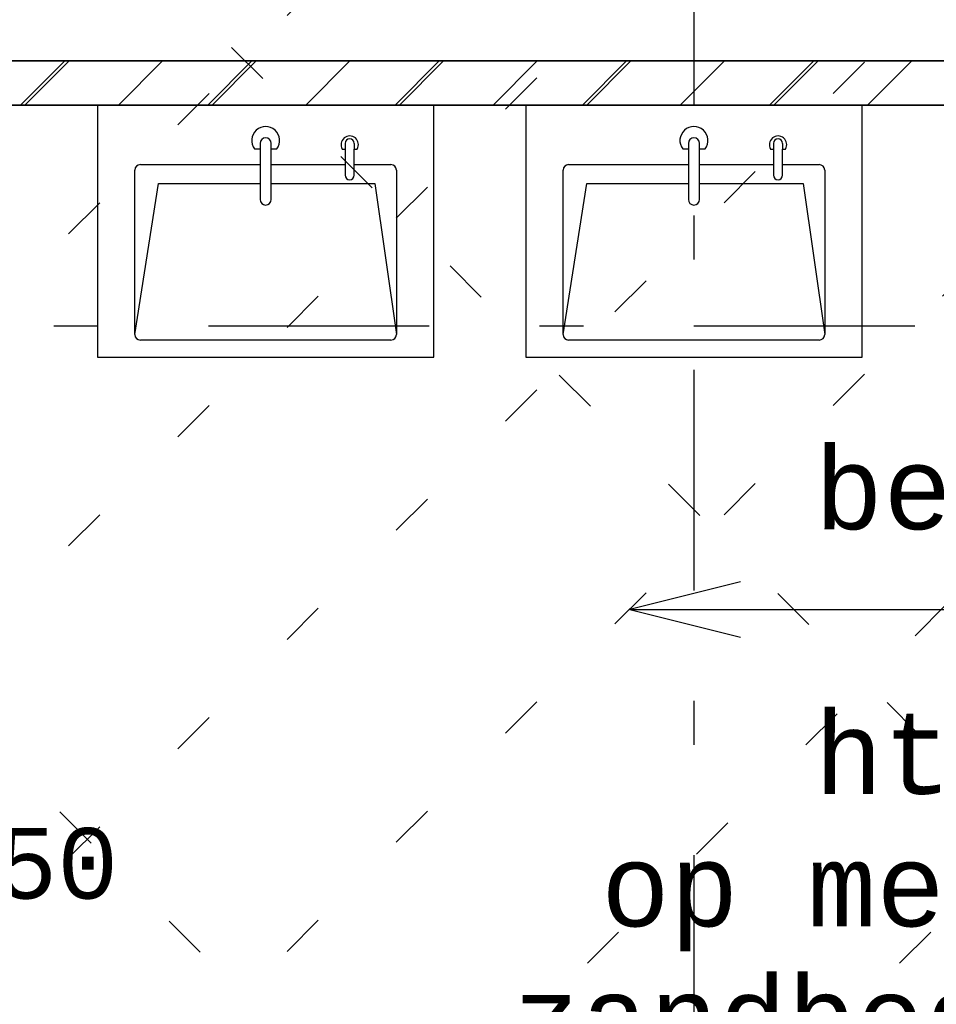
# Model space of a CAD drawing. Extents: x 2 to 87, y -108 to 11.
# Tile 259 of 352: x 33.5 to 35.58, y -35.15 to -32.91. Entities that reach past the tile are written whole.
import ezdxf

# ---------------------------------------------------------------- set-up
doc = ezdxf.new("R2010")
doc.units = 0
doc.header["$MEASUREMENT"] = 0
for name, pattern in [('DASHDOT', [1, 0.5, -0.25, 0, -0.25]), ('DOT', [0.25, 0, -0.25]), ('HIDDEN', [0.375, 0.25, -0.125])]:
    doc.linetypes.add(name, pattern=pattern)
for name, color, linetype in [('12', 7, 'CONTINUOUS'), ('16', 7, 'CONTINUOUS'), ('18', 7, 'CONTINUOUS'), ('25', 7, 'CONTINUOUS'), ('31', 7, 'CONTINUOUS'), ('5', 7, 'CONTINUOUS'), ('6', 7, 'CONTINUOUS'), ('8', 7, 'CONTINUOUS')]:
    doc.layers.add(name, color=color, linetype=linetype)
doc.styles.add('MONOTXT', font='MONOTXT', dxfattribs={"height": 0.2})

# ---------------------------------------------------------------- blocks, each defined once
blk = doc.blocks.new('46')
at = {"layer": '31', "color": 7, "linetype": 'Continuous'}
blk.add_lwpolyline([(-0.1251, -0.0313), (0, 0), (-0.1251, 0.0312)], dxfattribs=at)

msp = doc.modelspace()

# ---------------------------------------------------------------- linework, layer by layer
at = {"layer": '12', "color": 62, "linetype": 'Continuous'}
for p, q in [((33.6763, -33.1074), (33.6763, -33.6789)), ((34.4383, -33.6789), (34.4383, -33.1074)), ((34.6466, -33.1074), (34.6466, -33.6789)), ((35.4086, -33.6789), (35.4086, -33.1074)), ((34.0446, -33.1943), (34.0446, -33.207)), ((34.07, -33.207), (34.07, -33.1943)), ((34.2374, -33.1943), (34.2374, -33.207)), ((34.2581, -33.1943), (34.2581, -33.207)), ((35.0149, -33.1943), (35.0149, -33.207)), ((35.0403, -33.207), (35.0403, -33.1943)), ((35.2077, -33.1943), (35.2077, -33.207)), ((35.2284, -33.1943), (35.2284, -33.207)), ((34.0319, -33.207), (34.0446, -33.207)), ((34.0446, -33.207), (34.0446, -33.3213)), ((34.07, -33.3213), (34.07, -33.207)), ((34.07, -33.207), (34.0827, -33.207)), ((34.2309, -33.2071), (34.2374, -33.2071)), ((34.2374, -33.2071), (34.2374, -33.2664)), ((34.258, -33.2664), (34.258, -33.2071)), ((34.258, -33.2071), (34.2646, -33.2071)), ((35.0022, -33.207), (35.0149, -33.207)), ((35.0149, -33.207), (35.0149, -33.3213)), ((35.0403, -33.3213), (35.0403, -33.207)), ((35.0403, -33.207), (35.053, -33.207)), ((35.2012, -33.2071), (35.2077, -33.2071)), ((35.2077, -33.2071), (35.2077, -33.2664)), ((35.2283, -33.2664), (35.2283, -33.2071)), ((35.2283, -33.2071), (35.2349, -33.2071)), ((33.7734, -33.2424), (34.0446, -33.2424)), ((34.07, -33.2424), (34.2374, -33.2424)), ((34.258, -33.2424), (34.341, -33.2424)), ((34.7437, -33.2424), (35.0149, -33.2424)), ((35.0403, -33.2424), (35.2077, -33.2424)), ((35.2283, -33.2424), (35.3113, -33.2424)), ((33.761, -33.6276), (33.761, -33.2548)), ((34.3534, -33.2548), (34.3534, -33.6276)), ((34.7313, -33.6276), (34.7313, -33.2548)), ((35.3237, -33.2548), (35.3237, -33.6276)), ((33.761, -33.6276), (33.8146, -33.2852)), ((33.8146, -33.2852), (34.0446, -33.2852)), ((34.07, -33.2852), (34.3049, -33.2852)), ((34.3049, -33.2852), (34.3534, -33.6276)), ((34.7313, -33.6276), (34.7849, -33.2852)), ((34.7849, -33.2852), (35.0149, -33.2852)), ((35.0403, -33.2852), (35.2752, -33.2852)), ((35.2752, -33.2852), (35.3237, -33.6276)), ((34.341, -33.64), (33.7734, -33.64)), ((35.3113, -33.64), (34.7437, -33.64)), ((33.6763, -33.6789), (34.4383, -33.6789)), ((34.6466, -33.6789), (35.4086, -33.6789))]:
    msp.add_line(p, q, dxfattribs=at)
at = {"layer": '12', "color": 1, "linetype": 'HIDDEN'}
msp.add_lwpolyline([(33.3276, -33.0075), (36.6276, -33.0075), (36.6276, -33.1075), (33.3276, -33.1075)], close=True, dxfattribs=at)
at = {"layer": '12', "color": 62, "linetype": 'Continuous'}
for centre, radius, start, end in [((34.0573, -33.1879), 0.0318, 323.1301, 216.8699), ((35.0276, -33.1879), 0.0318, 323.1301, 216.8699), ((34.0573, -33.1943), 0.0127, 0, 180), ((34.2478, -33.197), 0.0196, 329.0784, 210.9216), ((35.0276, -33.1943), 0.0127, 0, 180), ((35.2181, -33.197), 0.0196, 329.0784, 210.9216), ((34.2478, -33.1943), 0.0103, 0, 180), ((35.2181, -33.1943), 0.0103, 0, 180), ((33.7734, -33.2548), 0.0124, 90, 180), ((34.341, -33.2548), 0.0124, 0, 90), ((34.7437, -33.2548), 0.0124, 90, 180), ((35.3113, -33.2548), 0.0124, 0, 90), ((34.2477, -33.2664), 0.0103, 180, 360), ((35.218, -33.2664), 0.0103, 180, 360), ((34.0573, -33.3213), 0.0127, 180, 360), ((35.0276, -33.3213), 0.0127, 180, 360), ((33.7734, -33.6276), 0.0124, 180, 270), ((34.341, -33.6276), 0.0124, 270, 360), ((34.7437, -33.6276), 0.0124, 180, 270), ((35.3113, -33.6276), 0.0124, 270, 360)]:
    msp.add_arc(centre, radius, start, end, dxfattribs=at)
at = {"layer": '16', "color": 3, "linetype": 'Continuous'}
msp.add_line((34.8825, -34.2509), (37.8825, -34.2509), dxfattribs=at)
at = {"layer": '18', "color": 7, "linetype": 'Continuous'}
for p, q in [((33.5118, -33.1075), (33.6118, -33.0075)), ((33.7239, -33.1075), (33.8239, -33.0075)), ((33.9361, -33.1075), (34.0361, -33.0075)), ((34.1482, -33.1075), (34.2482, -33.0075)), ((34.3603, -33.1075), (34.4603, -33.0075)), ((34.5725, -33.1075), (34.6725, -33.0075)), ((34.7846, -33.1075), (34.8846, -33.0075)), ((34.9967, -33.1075), (35.0967, -33.0075)), ((35.2089, -33.1075), (35.3089, -33.0075)), ((35.421, -33.1075), (35.521, -33.0075))]:
    msp.add_line(p, q, dxfattribs=at)
at = {"layer": '18', "color": 1, "linetype": 'Continuous'}
msp.add_lwpolyline([(33.3276, -33.0075), (36.6276, -33.0075), (36.6276, -33.1075), (33.3276, -33.1075)], close=True, dxfattribs=at)
at = {"layer": '25', "color": 62, "linetype": 'Continuous'}
for p, q in [((33.502, -33.1075), (33.602, -33.0075)), ((33.9262, -33.1075), (34.0262, -33.0075)), ((34.3505, -33.1075), (34.4505, -33.0075)), ((34.7748, -33.1075), (34.8748, -33.0075)), ((35.199, -33.1075), (35.299, -33.0075))]:
    msp.add_line(p, q, dxfattribs=at)
at = {"layer": '5', "color": 7, "linetype": 'DASHDOT'}
for p, q in [((35.0276, -7.3075), (35.0276, -96.5075)), ((7.5276, -33.6075), (52.6276, -33.6075))]:
    msp.add_line(p, q, dxfattribs=at)
at = {"layer": '6', "color": 62, "linetype": 'Continuous'}
for p, q in [((36.5276, -33.0075), (33.4276, -33.0075)), ((33.4276, -33.1075), (36.5276, -33.1075))]:
    msp.add_line(p, q, dxfattribs=at)
at = {"layer": '8', "color": 5, "linetype": 'DOT'}
for p, q in [((31.6309, -35.3794), (49.6276, -17.3827)), ((31.6309, -36.0865), (49.6276, -18.0898)), ((31.6309, -36.7936), (49.6276, -18.7969)), ((31.6309, -37.5007), (49.6276, -19.504)), ((32.3112, -37.5275), (49.6276, -20.2111)), ((33.0183, -37.5275), (49.6276, -20.9182)), ((39.0005, -37.9974), (32.2489, -31.2458)), ((36.8791, -37.9974), (32.9276, -34.0459))]:
    msp.add_line(p, q, dxfattribs=at)

# ---------------------------------------------------------------- block references
at = {"layer": '31', "color": 7, "linetype": 'Continuous', "xscale": 2, "yscale": 2, "rotation": 180}
msp.add_blockref('46', (34.8825, -34.2509), dxfattribs=at)

# ---------------------------------------------------------------- texts
at = {"layer": '16', "color": 3, "linetype": 'Continuous', "style": 'MONOTXT'}
for s, p in [('betonvloer i.h.w.', (35.3005, -34.0689)), ('ht=250', (35.3005, -34.6689))]:
    msp.add_text(s, height=0.18, dxfattribs=at).set_placement(p)
at = {"layer": '8', "color": 7, "linetype": 'Continuous', "style": 'MONOTXT'}
for s, height, p in [('wand d=150', 0.16, (32.3388, -34.9059)), ('op mechanisch verdicht', 0.18, (34.8173, -34.9689)), ('zandbed dikte min. 200mm', 0.18, (34.6156, -35.2689))]:
    msp.add_text(s, height=height, dxfattribs=at).set_placement(p)

doc.saveas('drawing.dxf')
